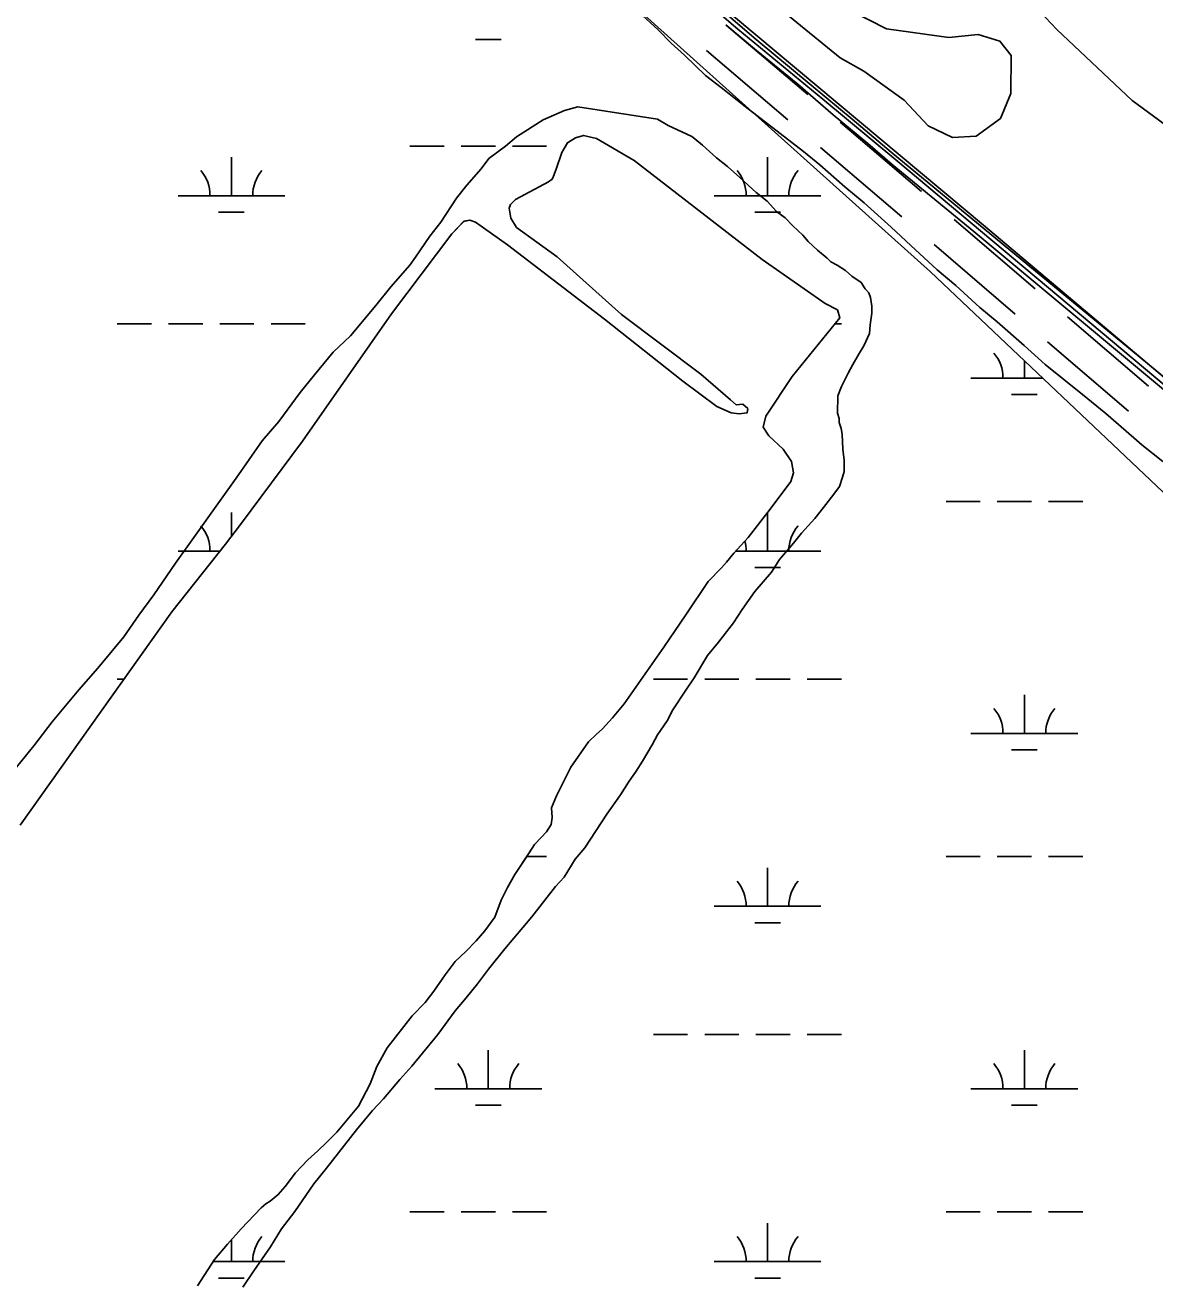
# Model space of a CAD drawing. Extents: x 3535183 to 3573198, y 534952 to 560562.
# Drawn here: x 3564172 to 3565229, y 556902 to 558078 of the extents above; entities that cross this region are included whole.
import ezdxf

# ---------------------------------------------------------------- set-up
doc = ezdxf.new("R2010")
doc.units = 0
for name, color, linetype in [('V-BRDG-OTLN', 7, 'Continuous'), ('V-RAIL-TRAK', 7, 'Continuous'), ('V-ROAD-CNTR', 7, 'Continuous'), ('V-SITE-VEGE', 7, 'Continuous'), ('V-TOPO-SHOR', 7, 'Continuous'), ('V-WETL-SWMP', 7, 'Continuous')]:
    doc.layers.add(name, color=color, linetype=linetype)

msp = doc.modelspace()

# ---------------------------------------------------------------- linework, layer by layer
at = {"layer": 'V-BRDG-OTLN'}
for p, q in [((3564817, 558097.9), (3564856.2, 558064.5)), ((3564856.3, 558054.2), (3564827.8, 558078.1)), ((3564856.2, 558064.5), (3564907.6, 558021.8)), ((3564895, 558022.5), (3564856.3, 558054.2)), ((3564928.2, 557994), (3564895, 558022.5)), ((3564907.6, 558021.8), (3564945.8, 557989.9)), ((3564960.7, 557967), (3564928.2, 557994)), ((3564945.8, 557989.9), (3564982.5, 557959)), ((3564983.3, 557947.4), (3564960.7, 557967)), ((3564982.5, 557959), (3565285.4, 557709)), ((3565059.9, 557884.8), (3564983.3, 557947.4)), ((3565289.8, 557692.8), (3565059.9, 557884.8))]:
    msp.add_line(p, q, dxfattribs=at)
at = {"layer": 'V-RAIL-TRAK'}
for points in [[(3564190.7, 558619.4), (3564213.8, 558599.4), (3564276, 558546), (3564344.9, 558489), (3564419.6, 558426.6), (3564497.8, 558360.5), (3564580.2, 558291.5), (3564645, 558237.8), (3564694.7, 558195.5), (3564759.1, 558142.7), (3564838.9, 558074.1), (3564918.4, 558008.6), (3564986.7, 557951.7)], [(3566281.2, 556868.5), (3566193.4, 556942.3), (3566105.8, 557016.3), (3566023.3, 557084.7), (3565940.8, 557153.3), (3565858.5, 557222.1), (3565776.4, 557291.1), (3565732.4, 557326.8), (3565688.6, 557362.7), (3565644.9, 557398.8), (3565601.4, 557435.1), (3565558.1, 557471.5), (3565514.9, 557508.2), (3565471.9, 557545), (3564986.7, 557951.7)]]:
    msp.add_lwpolyline(points, dxfattribs=at)
at = {"layer": 'V-ROAD-CNTR'}
for p, q in [((3564828.3, 558077.7), (3564904.4, 558012.9)), ((3564809.6, 558054.2), (3564885.7, 557989.3)), ((3564934.8, 557986.9), (3565010.9, 557922)), ((3564916.2, 557963.4), (3564992.3, 557898.5)), ((3565041.3, 557896), (3565117.2, 557830.9)), ((3565022.7, 557872.5), (3565098.6, 557807.4)), ((3565147.6, 557804.9), (3565223.5, 557739.8)), ((3565128.9, 557781.4), (3565204.8, 557716.3))]:
    msp.add_line(p, q, dxfattribs=at)
msp.add_lwpolyline([(3570931, 552981.5), (3570743.5, 553138.1), (3570074.1, 553702.1), (3569467.1, 554207.1), (3568895.2, 554683.6), (3568329.2, 555160.3), (3567736, 555661.1), (3567119.9, 556171.8), (3566587.7, 556622.2), (3565980.8, 557117.2), (3565375.4, 557632.1), (3565069, 557890.7), (3564562.6, 558314), (3564317.7, 558514.9)], dxfattribs=at)
at = {"layer": 'V-SITE-VEGE'}
for points in [[(3564746, 558090.4), (3564764.2, 558073.4), (3564776.6, 558060.9), (3564789, 558049.8), (3564808.6, 558030.6), (3564823.2, 558019.5), (3564845.7, 558001.8), (3564900.4, 557959.6), (3564915.7, 557947.1), (3564939, 557926.4), (3564957.2, 557911.6), (3564982.6, 557888.7), (3565000.8, 557871.7), (3565025.6, 557848.8), (3565043, 557834.1), (3565065.6, 557813.4), (3565081.6, 557800.1), (3565107.1, 557777.9), (3565126.7, 557760.2), (3565161.7, 557732.1), (3565183.5, 557714.4), (3565209.7, 557691.5), (3565217, 557684.8), (3565236.7, 557669.3)], [(3564936.5, 557694.9), (3564935.8, 557700.1), (3564933.7, 557705.9), (3564933.7, 557709.6), (3564932.3, 557714.7), (3564932.4, 557730.9), (3564936.1, 557739.6), (3564942.1, 557752), (3564946.5, 557760), (3564952.5, 557770.3), (3564956.9, 557777.6), (3564962.1, 557789.2), (3564962.9, 557797.3), (3564964.5, 557808.3), (3564964.5, 557814.9), (3564963.1, 557822.9), (3564961.7, 557827.3), (3564958, 557831), (3564954.4, 557836.9), (3564945.7, 557842.8), (3564939.8, 557848), (3564931.8, 557853.2), (3564926, 557856.2), (3564922.4, 557859.8), (3564913.6, 557867.2), (3564904.9, 557875.4), (3564899.8, 557881.3), (3564890.3, 557890.1), (3564883.1, 557897.5), (3564875.1, 557903.4), (3564866.3, 557913), (3564856.1, 557921.1), (3564840.9, 557935.2), (3564829.2, 557945.5), (3564819, 557953.6), (3564805.9, 557965.5), (3564798.6, 557971.4), (3564795.7, 557973.6), (3564791.3, 557975.8), (3564773.8, 557984), (3564763.6, 557989.9), (3564689, 558001.5), (3564676.5, 557997.9), (3564656.7, 557989.3), (3564631.6, 557973.3), (3564621.3, 557964.6), (3564605.9, 557953), (3564598.5, 557943.5), (3564585.2, 557928.2), (3564575.5, 557915.9), (3564560.7, 557893.3), (3564550.4, 557880.2), (3564537.1, 557860.5), (3564531.9, 557853.2), (3564514.1, 557832.8), (3564500.1, 557815.3), (3564476.4, 557786.9), (3564460.2, 557771.7), (3564442.5, 557750.6), (3564429.2, 557733.8), (3564409.2, 557706.9), (3564393.7, 557688.7), (3564369.3, 557653.7), (3564312.3, 557574.2), (3564292.3, 557544.4), (3564278.2, 557525.4), (3564264.1, 557505), (3564239.8, 557475.9), (3564222, 557455.5), (3564196.9, 557425.7), (3564179.9, 557403.1), (3564155.5, 557373.2)], [(3564375.4, 556896.2), (3564385.8, 556911.5), (3564401.3, 556934.1), (3564411.7, 556950.9), (3564424.3, 556966.9), (3564442.1, 556993.1), (3564453.9, 557007.7), (3564482, 557043.4), (3564496.8, 557061.6), (3564507.1, 557072.5), (3564522.6, 557090.7), (3564533.7, 557103.1), (3564558.1, 557132.9), (3564574.4, 557154.8), (3564584.7, 557167.2), (3564595.1, 557180.3), (3564605.4, 557194.1), (3564620.9, 557213), (3564646.1, 557242.9), (3564668.2, 557271.3), (3564676.4, 557280), (3564686.7, 557296.8), (3564695.6, 557307.7), (3564716.4, 557339.1), (3564728.9, 557357.3), (3564736.4, 557369), (3564743.8, 557379.2), (3564749.7, 557388.6), (3564758.6, 557404), (3564763.8, 557413.4), (3564772.7, 557426.6), (3564777.9, 557436.8), (3564789.7, 557454.3), (3564797.9, 557466.7), (3564810.5, 557487.8), (3564820.8, 557500.2), (3564834.9, 557518.4), (3564843, 557530.8), (3564854.9, 557547.6), (3564870.4, 557565.8), (3564877.8, 557577.4), (3564891.1, 557592.7), (3564898.5, 557602.2), (3564911, 557616), (3564919.2, 557626.2), (3564928.8, 557638.6), (3564934, 557645.9), (3564937, 557654.6), (3564938.5, 557659.8), (3564938.5, 557670.7), (3564937.2, 557681), (3564936.5, 557694.9)]]:
    msp.add_lwpolyline(points, dxfattribs=at)
at = {"layer": 'V-TOPO-SHOR'}
for points in [[(3564945.5, 558090.9), (3564978.1, 558074.3), (3565036.4, 558066.3), (3565063.9, 558069), (3565084.3, 558063), (3565094.7, 558049.5), (3565094.4, 558013.9), (3565084.9, 557990.6), (3565062, 557973.8), (3565039.8, 557972.8), (3565017.1, 557983.5), (3564994.5, 558007.6), (3564956.8, 558034.8), (3564934.7, 558047.2), (3564853.5, 558113.8)], [(3565319.7, 557925.2), (3565208.2, 558007.2), (3565137.5, 558073.7), (3565105.6, 558107.8)], [(3564835.1, 557583.6), (3564848.6, 557598), (3564869.1, 557624.6), (3564888.5, 557650.6), (3564890.9, 557658.7), (3564889.2, 557669.2), (3564881.2, 557680.9), (3564867.9, 557693.2), (3564862.7, 557701.4), (3564865.1, 557711.8), (3564889.8, 557748.8), (3564934.4, 557803.7), (3564932.2, 557811.3), (3564920.6, 557817.2), (3564861.6, 557858.3), (3564742, 557951.1), (3564706.7, 557971.7), (3564694.5, 557974.7), (3564686.9, 557972.4), (3564679.4, 557967.8), (3564674, 557958.6), (3564668.7, 557942.9), (3564666.3, 557936.5), (3564665.1, 557933.6), (3564661.6, 557931.3), (3564630.7, 557914.7), (3564626, 557910.1), (3564624.8, 557906.6), (3564626.5, 557897.3), (3564631.7, 557888.5), (3564669.8, 557860.9), (3564729.9, 557807), (3564804.4, 557751.2), (3564832.1, 557727.2), (3564837.3, 557722.5), (3564843.7, 557723), (3564848.3, 557718.9), (3564847.7, 557714.9), (3564840.2, 557713.8), (3564832.6, 557715), (3564819.3, 557720.9), (3564787.5, 557744.4), (3564714.1, 557802.5), (3564623.4, 557872.3), (3564593.4, 557893.5), (3564588.1, 557895.3), (3564582.3, 557894.1), (3564571.2, 557882.6), (3564514.8, 557807.5), (3564431.4, 557688.4), (3564373.3, 557610.4), (3564359.2, 557591.9)], [(3564359.2, 557591.9), (3564309.1, 557528.4), (3564167.1, 557328.7)], [(3564333, 556897.4), (3564348.8, 556922.1), (3564361, 556936.6), (3564373.9, 556950.8), (3564392.5, 556970.5), (3564397.1, 556974.2), (3564401.1, 556976.7), (3564408.7, 556982.9), (3564415, 556990.3), (3564424.9, 557003.2), (3564436.3, 557015.4), (3564445.8, 557023.7), (3564453.9, 557031.5), (3564463.4, 557041.4), (3564483.8, 557065.6), (3564494.7, 557086.6), (3564500.8, 557102.9), (3564510.6, 557120.4), (3564534, 557150.2), (3564546.3, 557162.8), (3564554.4, 557173.4), (3564564.8, 557188.6), (3564574.3, 557201), (3564584.1, 557210.5), (3564593.8, 557220.4), (3564602.1, 557230), (3564611.3, 557242.6), (3564617.2, 557258.6), (3564623.2, 557270.3), (3564630.1, 557282.6), (3564639, 557295.8), (3564643.6, 557302.8), (3564648.5, 557310.7), (3564654.7, 557317.3), (3564659.9, 557322.4), (3564664.1, 557329.4), (3564665, 557336.1), (3564664.6, 557344.9), (3564669.1, 557356.3), (3564682.6, 557383.2), (3564699, 557406.9), (3564706.3, 557413.8), (3564712.3, 557418.9), (3564721.6, 557429.2), (3564732.6, 557442.5), (3564769.6, 557495.6), (3564790.1, 557525.8), (3564811.1, 557557.1), (3564823.6, 557569.8), (3564828.2, 557574.9), (3564835.1, 557583.6)]]:
    msp.add_lwpolyline(points, dxfattribs=at)
at = {"layer": 'V-WETL-SWMP'}
for p, q in [((3564593.3, 558064.6), (3564617.3, 558064.6)), ((3564531.9, 557964.6), (3564563.9, 557964.6)), ((3564579.9, 557964.6), (3564611.9, 557964.6)), ((3564627.9, 557964.6), (3564659.9, 557964.6)), ((3564364.8, 557918.2), (3564364.8, 557954.2)), ((3564866.7, 557918.2), (3564866.7, 557954.2)), ((3564314.8, 557918.2), (3564414.8, 557918.2)), ((3564816.7, 557918.2), (3564916.7, 557918.2)), ((3564352.8, 557902.8), (3564376.8, 557902.8)), ((3564854.7, 557902.8), (3564878.7, 557902.8)), ((3564257.9, 557798.1), (3564289.9, 557798.1)), ((3564305.9, 557798.1), (3564337.9, 557798.1)), ((3564353.9, 557798.1), (3564385.9, 557798.1)), ((3564401.9, 557798.1), (3564433.9, 557798.1)), ((3564929.9, 557798.1), (3564935.9, 557798.1)), ((3565107.2, 557747.4), (3565107.2, 557763.7)), ((3565057.2, 557747.4), (3565124.4, 557747.4)), ((3565095.2, 557731.9), (3565119.2, 557731.9)), ((3565033.8, 557631.9), (3565065.8, 557631.9)), ((3565081.8, 557631.9), (3565113.8, 557631.9)), ((3565129.8, 557631.9), (3565161.8, 557631.9)), ((3564364.8, 557599.2), (3564364.8, 557621.5)), ((3564866.7, 557585.5), (3564866.7, 557621.5)), ((3564314.8, 557585.5), (3564354.2, 557585.5)), ((3564836.9, 557585.5), (3564916.7, 557585.5)), ((3564854.7, 557570.1), (3564878.7, 557570.1)), ((3564257.9, 557465.4), (3564264.4, 557465.4)), ((3564759.9, 557465.4), (3564791.9, 557465.4)), ((3564807.9, 557465.4), (3564839.9, 557465.4)), ((3564855.9, 557465.4), (3564887.9, 557465.4)), ((3564903.9, 557465.4), (3564935.9, 557465.4)), ((3565107.2, 557414.7), (3565107.2, 557450.7)), ((3565057.2, 557414.7), (3565157.2, 557414.7)), ((3565095.2, 557399.3), (3565119.2, 557399.3)), ((3564641.3, 557299.3), (3564659.9, 557299.3)), ((3565033.8, 557299.3), (3565065.8, 557299.3)), ((3565081.8, 557299.3), (3565113.8, 557299.3)), ((3565129.8, 557299.3), (3565161.8, 557299.3)), ((3564866.7, 557252.8), (3564866.7, 557288.8)), ((3564816.7, 557252.8), (3564916.7, 557252.8)), ((3564854.7, 557237.4), (3564878.7, 557237.4)), ((3564759.9, 557132.8), (3564791.9, 557132.8)), ((3564807.9, 557132.8), (3564839.9, 557132.8)), ((3564855.9, 557132.8), (3564887.9, 557132.8)), ((3564903.9, 557132.8), (3564935.9, 557132.8)), ((3564605.3, 557082), (3564605.3, 557118)), ((3565107.2, 557082), (3565107.2, 557118)), ((3564555.3, 557082), (3564655.3, 557082)), ((3565057.2, 557082), (3565157.2, 557082)), ((3564593.3, 557066.6), (3564617.3, 557066.6)), ((3565095.2, 557066.6), (3565119.2, 557066.6)), ((3564531.9, 556966.6), (3564563.9, 556966.6)), ((3564579.9, 556966.6), (3564611.9, 556966.6)), ((3564627.9, 556966.6), (3564659.9, 556966.6)), ((3565033.8, 556966.6), (3565065.8, 556966.6)), ((3565081.8, 556966.6), (3565113.8, 556966.6)), ((3565129.8, 556966.6), (3565161.8, 556966.6)), ((3564866.7, 556920.2), (3564866.7, 556956.2)), ((3564364.8, 556920.2), (3564364.8, 556940.8)), ((3564347.6, 556920.2), (3564414.8, 556920.2)), ((3564816.7, 556920.2), (3564916.7, 556920.2)), ((3564352.8, 556904.7), (3564376.8, 556904.7)), ((3564854.7, 556904.7), (3564878.7, 556904.7))]:
    msp.add_line(p, q, dxfattribs=at)
for points in [[(3564159.5, 558455.1), (3564227.4, 558479.1), (3564324.2, 558464.2), (3564526.9, 558289.2), (3565019.3, 557846.9), (3565501.9, 557390.1)], [(3564862.7, 557701.4), (3564865.1, 557711.8), (3564889.8, 557748.8), (3564934.4, 557803.7), (3564932.2, 557811.3), (3564920.6, 557817.2), (3564861.6, 557858.3), (3564742, 557951.1), (3564706.7, 557971.7), (3564694.5, 557974.7), (3564686.9, 557972.4), (3564679.4, 557967.8), (3564674.1, 557958.6), (3564668.7, 557942.9), (3564666.3, 557936.5), (3564665.1, 557933.6), (3564661.6, 557931.3), (3564630.7, 557914.7), (3564626, 557910.1), (3564624.8, 557906.6), (3564626.5, 557897.3), (3564631.7, 557888.5), (3564669.8, 557860.9), (3564729.9, 557807), (3564804.4, 557751.2), (3564832.1, 557727.2), (3564837.3, 557722.5), (3564843.7, 557723), (3564848.3, 557718.9), (3564847.7, 557714.9), (3564840.2, 557713.8), (3564832.6, 557715), (3564819.3, 557720.9), (3564787.5, 557744.4), (3564714.1, 557802.5), (3564623.4, 557872.3), (3564593.4, 557893.5), (3564588.1, 557895.3), (3564582.3, 557894.2), (3564571.2, 557882.6), (3564514.8, 557807.5), (3564431.4, 557688.4), (3564373.3, 557610.4), (3564359.2, 557591.9)], [(3564333, 556897.4), (3564348.8, 556922.1), (3564361, 556936.6), (3564373.9, 556950.8), (3564392.5, 556970.5), (3564397.1, 556974.2), (3564401.1, 556976.7), (3564408.7, 556982.9), (3564415, 556990.3), (3564424.9, 557003.2), (3564436.3, 557015.4), (3564445.8, 557023.7), (3564453.9, 557031.5), (3564463.4, 557041.4), (3564483.8, 557065.6), (3564494.7, 557086.6), (3564500.8, 557102.9), (3564510.6, 557120.4), (3564534, 557150.2), (3564546.3, 557162.8), (3564554.4, 557173.4), (3564564.8, 557188.6), (3564574.3, 557201), (3564584.1, 557210.5), (3564593.8, 557220.4), (3564602.1, 557230), (3564611.3, 557242.6), (3564617.2, 557258.6), (3564623.2, 557270.3), (3564630.1, 557282.6), (3564643.6, 557302.8), (3564648.5, 557310.7), (3564654.7, 557317.3), (3564659.9, 557322.4), (3564664.1, 557329.4), (3564665, 557336.1), (3564664.6, 557344.9), (3564669.1, 557356.3), (3564682.6, 557383.2), (3564699, 557406.9), (3564706.3, 557413.8), (3564712.3, 557418.9), (3564721.6, 557429.2), (3564732.6, 557442.5), (3564769.6, 557495.6), (3564790.1, 557525.8), (3564811.1, 557557.1), (3564823.6, 557569.8), (3564828.2, 557574.9), (3564835.1, 557583.6), (3564848.6, 557598), (3564869.1, 557624.6), (3564888.5, 557650.6), (3564890.9, 557658.7), (3564889.2, 557669.2), (3564881.2, 557680.9), (3564867.9, 557693.2), (3564862.7, 557701.4)], [(3564359.2, 557591.9), (3564309.1, 557528.4), (3564167.1, 557328.7)]]:
    msp.add_lwpolyline(points, dxfattribs=at)
for centre, start, end in [((3564309.5, 557918.7), 359.2282, 40.7718), ((3564420, 557918.7), 139.2282, 180.7718), ((3564811.5, 557918.7), 359.2282, 40.7718), ((3564921.9, 557918.7), 139.2282, 180.7718), ((3565051.9, 557747.9), 359.2282, 40.7718), ((3564309.5, 557586), 359.2282, 40.7718), ((3564921.9, 557586), 139.2282, 180.7718), ((3564811.5, 557586), 359.2282, 14.4989), ((3565051.9, 557415.2), 359.2282, 40.7718), ((3565162.4, 557415.2), 139.2282, 180.7718), ((3564811.5, 557253.3), 359.2282, 40.7718), ((3564921.9, 557253.3), 139.2282, 180.7718), ((3564550, 557082.5), 359.2282, 40.7718), ((3564660.5, 557082.5), 139.2282, 180.7718), ((3565051.9, 557082.5), 359.2282, 40.7718), ((3565162.4, 557082.5), 139.2282, 180.7718), ((3564420, 556920.6), 139.2282, 180.7718), ((3564811.5, 556920.6), 359.2282, 40.7718), ((3564921.9, 556920.6), 139.2282, 180.7718)]:
    msp.add_arc(centre, 35.2, start, end, dxfattribs=at)

doc.saveas('drawing.dxf')
